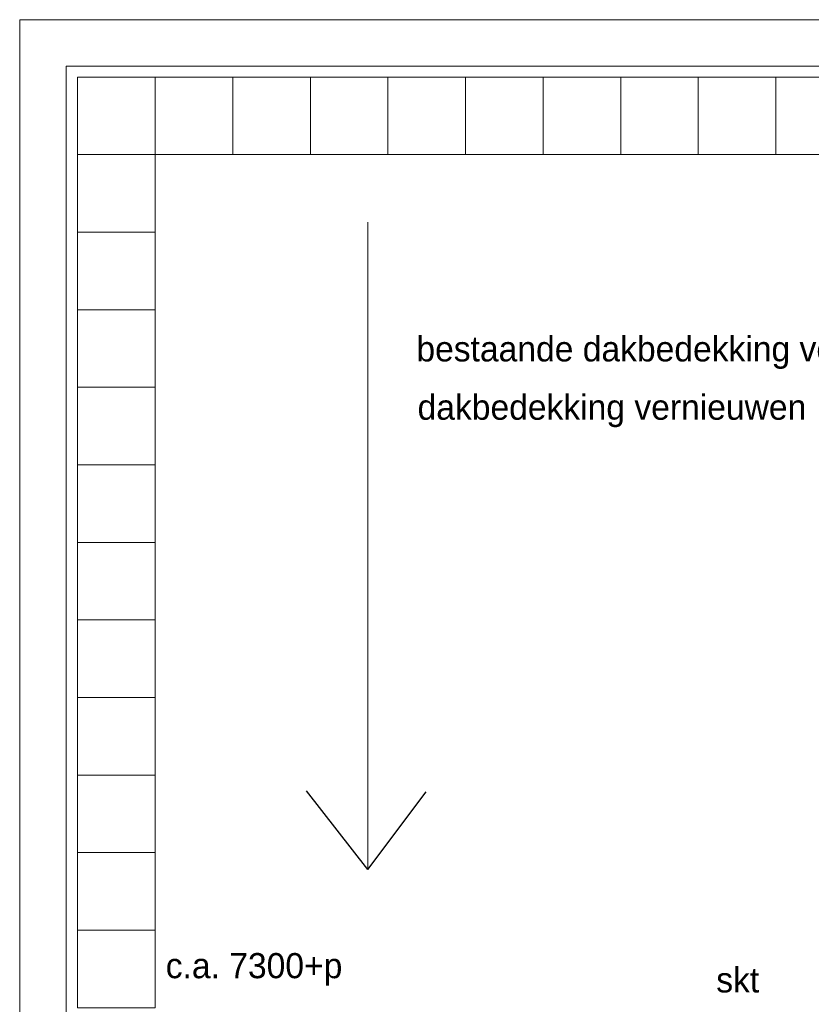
# Model space of a CAD drawing. Header units: millimetres. Extents: x -526411 to -400573, y 47353 to 130199.
# Tile 380 of 543: x -486053 to -480952, y 109118 to 115465. Entities that reach past the tile are written whole.
import ezdxf

# ---------------------------------------------------------------- set-up
doc = ezdxf.new("R2010")
doc.units = ezdxf.units.MM
doc.layers.add('01_ALGEMEEN', color=7, linetype='Continuous', lineweight=18)
doc.layers.add('m-pg-03_AI_dwg', color=8, linetype='Continuous', lineweight=18)
doc.styles.add('Frutiger', font='Frutrg__0.ttf', dxfattribs={"height": 7.29503})

# ---------------------------------------------------------------- blocks, each defined once
blk = doc.blocks.new('m-pg-03_AI_dwg_block 2010-640977-3e Verdieping - Percelen telling LI')
at = {"layer": '01_ALGEMEEN', "color": 133, "flags": 128}
blk.add_lwpolyline([(-526.95, 1350.36), (-910.82, 1350.36), (-910.82, 776.73), (-758.73, 776.73)], dxfattribs=at)
blk = doc.blocks.new('m-pg-03_AI_dwg_block 2011-640978-3e Verdieping - Percelen telling LI')
at = {"layer": '01_ALGEMEEN', "color": 133, "flags": 128}
blk.add_lwpolyline([(-532.42, 1336.85), (-897.31, 1336.85), (-897.31, 790.24), (-753.26, 790.24)], dxfattribs=at)
blk = doc.blocks.new('m-pg-03_AI_dwg_block 2013-640979-3e Verdieping - Percelen telling LI')
at = {"layer": '01_ALGEMEEN', "color": 213, "lineweight": 13}
blk.add_line((-809.82, 1291.61), (-809.82, 1103.63), dxfattribs=at)
blk = doc.blocks.new('m-pg-03_AI_dwg_block 2014-640980-3e Verdieping - Percelen telling LI')
at = {"layer": '01_ALGEMEEN', "color": 253, "lineweight": 25}
blk.add_line((-809.82, 1103.63), (-827.58, 1126.51), dxfattribs=at)
blk = doc.blocks.new('m-pg-03_AI_dwg_block 2015-640981-3e Verdieping - Percelen telling LI')
at = {"layer": '01_ALGEMEEN', "color": 253, "lineweight": 25}
blk.add_line((-809.82, 1103.63), (-792.85, 1126.21), dxfattribs=at)
blk = doc.blocks.new('m-pg-03_AI_dwg_block 2012-640982-3e Verdieping - Percelen telling LI')
for name in ['m-pg-03_AI_dwg_block 2013-640979-3e Verdieping - Percelen telling LI', 'm-pg-03_AI_dwg_block 2014-640980-3e Verdieping - Percelen telling LI', 'm-pg-03_AI_dwg_block 2015-640981-3e Verdieping - Percelen telling LI']:
    blk.add_blockref(name, (0, 0))
blk = doc.blocks.new('m-pg-03_AI_dwg_block 2161-641128-3e Verdieping - Percelen telling LI')
at = {"layer": '01_ALGEMEEN', "insert": (-868.44, 1079.41), "char_height": 7.295, "width": 64.6329, "attachment_point": 1, "line_spacing_factor": 1.017696, "style": 'Frutiger'}
blk.add_mtext('c.a. 7300+p', dxfattribs=at)
blk = doc.blocks.new('m-pg-03_AI_dwg_block 2175-641142-3e Verdieping - Percelen telling LI')
at = {"layer": '01_ALGEMEEN', "insert": (-708.68, 1075.27), "char_height": 7.295, "width": 16.4222, "attachment_point": 1, "line_spacing_factor": 1.017696, "style": 'Frutiger'}
blk.add_mtext('skt', dxfattribs=at)
blk = doc.blocks.new('m-pg-03_AI_dwg_block 2180-641147-3e Verdieping - Percelen telling LI')
at = {"layer": '01_ALGEMEEN', "char_height": 7.295, "attachment_point": 1, "line_spacing_factor": 1.017696, "style": 'Frutiger'}
for s, insert, width in [('bestaande dakbedekking verwijderen,', (-795.7, 1258.46), 219.4703), ('dakbedekking vernieuwen', (-795.36, 1241.53), 152.6087)]:
    blk.add_mtext(s, dxfattribs=dict(at, insert=insert, width=width))
blk = doc.blocks.new('m-pg-03_AI_dwg_block 2005-641148-3e Verdieping - Percelen telling LI')
for name in ['m-pg-03_AI_dwg_block 2010-640977-3e Verdieping - Percelen telling LI', 'm-pg-03_AI_dwg_block 2011-640978-3e Verdieping - Percelen telling LI', 'm-pg-03_AI_dwg_block 2012-640982-3e Verdieping - Percelen telling LI', 'm-pg-03_AI_dwg_block 2180-641147-3e Verdieping - Percelen telling LI', 'm-pg-03_AI_dwg_block 2161-641128-3e Verdieping - Percelen telling LI', 'm-pg-03_AI_dwg_block 2175-641142-3e Verdieping - Percelen telling LI']:
    blk.add_blockref(name, (0, 0))
blk = doc.blocks.new('m-pg-03_AI_dwg_block 2-641149-3e Verdieping - Percelen telling LI')
blk.add_blockref('m-pg-03_AI_dwg_block 2005-641148-3e Verdieping - Percelen telling LI', (0, 0))
blk = doc.blocks.new('m-pg-03_AI_dwg_block 3523-642491-3e Verdieping - Percelen telling LI')
at = {"layer": '01_ALGEMEEN', "color": 9, "lineweight": 9, "flags": 128}
blk.add_lwpolyline([(-871.51, 1333.72), (-894.02, 1333.72), (-894.02, 1311.21), (-871.51, 1311.21)], close=True, dxfattribs=at)
blk = doc.blocks.new('m-pg-03_AI_dwg_block 3522-642492-3e Verdieping - Percelen telling LI')
blk.add_blockref('m-pg-03_AI_dwg_block 3523-642491-3e Verdieping - Percelen telling LI', (0, 0))
blk = doc.blocks.new('m-pg-03_AI_dwg_block 3525-642493-3e Verdieping - Percelen telling LI')
at = {"layer": '01_ALGEMEEN', "color": 9, "lineweight": 9, "flags": 128}
blk.add_lwpolyline([(-871.51, 1311.21), (-894.02, 1311.21), (-894.02, 1288.69), (-871.51, 1288.69)], close=True, dxfattribs=at)
blk = doc.blocks.new('m-pg-03_AI_dwg_block 3524-642494-3e Verdieping - Percelen telling LI')
blk.add_blockref('m-pg-03_AI_dwg_block 3525-642493-3e Verdieping - Percelen telling LI', (0, 0))
blk = doc.blocks.new('m-pg-03_AI_dwg_block 3527-642495-3e Verdieping - Percelen telling LI')
at = {"layer": '01_ALGEMEEN', "color": 9, "lineweight": 9, "flags": 128}
blk.add_lwpolyline([(-871.51, 1288.69), (-894.02, 1288.69), (-894.02, 1266.18), (-871.51, 1266.18)], close=True, dxfattribs=at)
blk = doc.blocks.new('m-pg-03_AI_dwg_block 3526-642496-3e Verdieping - Percelen telling LI')
blk.add_blockref('m-pg-03_AI_dwg_block 3527-642495-3e Verdieping - Percelen telling LI', (0, 0))
blk = doc.blocks.new('m-pg-03_AI_dwg_block 3529-642497-3e Verdieping - Percelen telling LI')
at = {"layer": '01_ALGEMEEN', "color": 9, "lineweight": 9, "flags": 128}
blk.add_lwpolyline([(-871.51, 1266.18), (-894.02, 1266.18), (-894.02, 1243.66), (-871.51, 1243.66)], close=True, dxfattribs=at)
blk = doc.blocks.new('m-pg-03_AI_dwg_block 3528-642498-3e Verdieping - Percelen telling LI')
blk.add_blockref('m-pg-03_AI_dwg_block 3529-642497-3e Verdieping - Percelen telling LI', (0, 0))
blk = doc.blocks.new('m-pg-03_AI_dwg_block 3531-642499-3e Verdieping - Percelen telling LI')
at = {"layer": '01_ALGEMEEN', "color": 9, "lineweight": 9, "flags": 128}
blk.add_lwpolyline([(-871.51, 1243.66), (-894.02, 1243.66), (-894.02, 1221.14), (-871.51, 1221.14)], close=True, dxfattribs=at)
blk = doc.blocks.new('m-pg-03_AI_dwg_block 3530-642500-3e Verdieping - Percelen telling LI')
blk.add_blockref('m-pg-03_AI_dwg_block 3531-642499-3e Verdieping - Percelen telling LI', (0, 0))
blk = doc.blocks.new('m-pg-03_AI_dwg_block 3533-642501-3e Verdieping - Percelen telling LI')
at = {"layer": '01_ALGEMEEN', "color": 9, "lineweight": 9, "flags": 128}
blk.add_lwpolyline([(-871.51, 1221.14), (-894.02, 1221.14), (-894.02, 1198.63), (-871.51, 1198.63)], close=True, dxfattribs=at)
blk = doc.blocks.new('m-pg-03_AI_dwg_block 3532-642502-3e Verdieping - Percelen telling LI')
blk.add_blockref('m-pg-03_AI_dwg_block 3533-642501-3e Verdieping - Percelen telling LI', (0, 0))
blk = doc.blocks.new('m-pg-03_AI_dwg_block 3535-642503-3e Verdieping - Percelen telling LI')
at = {"layer": '01_ALGEMEEN', "color": 9, "lineweight": 9, "flags": 128}
blk.add_lwpolyline([(-871.51, 1198.63), (-894.02, 1198.63), (-894.02, 1176.11), (-871.51, 1176.11)], close=True, dxfattribs=at)
blk = doc.blocks.new('m-pg-03_AI_dwg_block 3534-642504-3e Verdieping - Percelen telling LI')
blk.add_blockref('m-pg-03_AI_dwg_block 3535-642503-3e Verdieping - Percelen telling LI', (0, 0))
blk = doc.blocks.new('m-pg-03_AI_dwg_block 3537-642505-3e Verdieping - Percelen telling LI')
at = {"layer": '01_ALGEMEEN', "color": 9, "lineweight": 9, "flags": 128}
blk.add_lwpolyline([(-871.51, 1176.11), (-894.02, 1176.11), (-894.02, 1153.6), (-871.51, 1153.6)], close=True, dxfattribs=at)
blk = doc.blocks.new('m-pg-03_AI_dwg_block 3536-642506-3e Verdieping - Percelen telling LI')
blk.add_blockref('m-pg-03_AI_dwg_block 3537-642505-3e Verdieping - Percelen telling LI', (0, 0))
blk = doc.blocks.new('m-pg-03_AI_dwg_block 3539-642507-3e Verdieping - Percelen telling LI')
at = {"layer": '01_ALGEMEEN', "color": 9, "lineweight": 9, "flags": 128}
blk.add_lwpolyline([(-871.51, 1153.6), (-894.02, 1153.6), (-894.02, 1131.08), (-871.51, 1131.08)], close=True, dxfattribs=at)
blk = doc.blocks.new('m-pg-03_AI_dwg_block 3538-642508-3e Verdieping - Percelen telling LI')
blk.add_blockref('m-pg-03_AI_dwg_block 3539-642507-3e Verdieping - Percelen telling LI', (0, 0))
blk = doc.blocks.new('m-pg-03_AI_dwg_block 3541-642509-3e Verdieping - Percelen telling LI')
at = {"layer": '01_ALGEMEEN', "color": 9, "lineweight": 9, "flags": 128}
blk.add_lwpolyline([(-871.51, 1131.08), (-894.02, 1131.08), (-894.02, 1108.57), (-871.51, 1108.57)], close=True, dxfattribs=at)
blk = doc.blocks.new('m-pg-03_AI_dwg_block 3540-642510-3e Verdieping - Percelen telling LI')
blk.add_blockref('m-pg-03_AI_dwg_block 3541-642509-3e Verdieping - Percelen telling LI', (0, 0))
blk = doc.blocks.new('m-pg-03_AI_dwg_block 3543-642511-3e Verdieping - Percelen telling LI')
at = {"layer": '01_ALGEMEEN', "color": 9, "lineweight": 9, "flags": 128}
blk.add_lwpolyline([(-871.51, 1108.57), (-894.02, 1108.57), (-894.02, 1086.05), (-871.51, 1086.05)], close=True, dxfattribs=at)
blk = doc.blocks.new('m-pg-03_AI_dwg_block 3542-642512-3e Verdieping - Percelen telling LI')
blk.add_blockref('m-pg-03_AI_dwg_block 3543-642511-3e Verdieping - Percelen telling LI', (0, 0))
blk = doc.blocks.new('m-pg-03_AI_dwg_block 3545-642513-3e Verdieping - Percelen telling LI')
at = {"layer": '01_ALGEMEEN', "color": 9, "lineweight": 9, "flags": 128}
blk.add_lwpolyline([(-871.51, 1086.05), (-894.02, 1086.05), (-894.02, 1063.54), (-871.51, 1063.54)], close=True, dxfattribs=at)
blk = doc.blocks.new('m-pg-03_AI_dwg_block 3544-642514-3e Verdieping - Percelen telling LI')
blk.add_blockref('m-pg-03_AI_dwg_block 3545-642513-3e Verdieping - Percelen telling LI', (0, 0))
blk = doc.blocks.new('m-pg-03_AI_dwg_block 3581-642549-3e Verdieping - Percelen telling LI')
at = {"layer": '01_ALGEMEEN', "color": 9, "lineweight": 9, "flags": 128}
blk.add_lwpolyline([(-848.99, 1333.72), (-871.51, 1333.72), (-871.51, 1311.21), (-848.99, 1311.21)], close=True, dxfattribs=at)
blk = doc.blocks.new('m-pg-03_AI_dwg_block 3580-642550-3e Verdieping - Percelen telling LI')
blk.add_blockref('m-pg-03_AI_dwg_block 3581-642549-3e Verdieping - Percelen telling LI', (0, 0))
blk = doc.blocks.new('m-pg-03_AI_dwg_block 3583-642551-3e Verdieping - Percelen telling LI')
at = {"layer": '01_ALGEMEEN', "color": 9, "lineweight": 9, "flags": 128}
blk.add_lwpolyline([(-826.48, 1333.72), (-848.99, 1333.72), (-848.99, 1311.21), (-826.48, 1311.21)], close=True, dxfattribs=at)
blk = doc.blocks.new('m-pg-03_AI_dwg_block 3582-642552-3e Verdieping - Percelen telling LI')
blk.add_blockref('m-pg-03_AI_dwg_block 3583-642551-3e Verdieping - Percelen telling LI', (0, 0))
blk = doc.blocks.new('m-pg-03_AI_dwg_block 3585-642553-3e Verdieping - Percelen telling LI')
at = {"layer": '01_ALGEMEEN', "color": 9, "lineweight": 9, "flags": 128}
blk.add_lwpolyline([(-803.96, 1333.72), (-826.48, 1333.72), (-826.48, 1311.21), (-803.96, 1311.21)], close=True, dxfattribs=at)
blk = doc.blocks.new('m-pg-03_AI_dwg_block 3584-642554-3e Verdieping - Percelen telling LI')
blk.add_blockref('m-pg-03_AI_dwg_block 3585-642553-3e Verdieping - Percelen telling LI', (0, 0))
blk = doc.blocks.new('m-pg-03_AI_dwg_block 3587-642555-3e Verdieping - Percelen telling LI')
at = {"layer": '01_ALGEMEEN', "color": 9, "lineweight": 9, "flags": 128}
blk.add_lwpolyline([(-781.45, 1333.72), (-803.96, 1333.72), (-803.96, 1311.21), (-781.45, 1311.21)], close=True, dxfattribs=at)
blk = doc.blocks.new('m-pg-03_AI_dwg_block 3586-642556-3e Verdieping - Percelen telling LI')
blk.add_blockref('m-pg-03_AI_dwg_block 3587-642555-3e Verdieping - Percelen telling LI', (0, 0))
blk = doc.blocks.new('m-pg-03_AI_dwg_block 3589-642557-3e Verdieping - Percelen telling LI')
at = {"layer": '01_ALGEMEEN', "color": 9, "lineweight": 9, "flags": 128}
blk.add_lwpolyline([(-758.93, 1333.72), (-781.45, 1333.72), (-781.45, 1311.21), (-758.93, 1311.21)], close=True, dxfattribs=at)
blk = doc.blocks.new('m-pg-03_AI_dwg_block 3588-642558-3e Verdieping - Percelen telling LI')
blk.add_blockref('m-pg-03_AI_dwg_block 3589-642557-3e Verdieping - Percelen telling LI', (0, 0))
blk = doc.blocks.new('m-pg-03_AI_dwg_block 3591-642559-3e Verdieping - Percelen telling LI')
at = {"layer": '01_ALGEMEEN', "color": 9, "lineweight": 9, "flags": 128}
blk.add_lwpolyline([(-736.42, 1333.72), (-758.93, 1333.72), (-758.93, 1311.21), (-736.42, 1311.21)], close=True, dxfattribs=at)
blk = doc.blocks.new('m-pg-03_AI_dwg_block 3590-642560-3e Verdieping - Percelen telling LI')
blk.add_blockref('m-pg-03_AI_dwg_block 3591-642559-3e Verdieping - Percelen telling LI', (0, 0))
blk = doc.blocks.new('m-pg-03_AI_dwg_block 3593-642561-3e Verdieping - Percelen telling LI')
at = {"layer": '01_ALGEMEEN', "color": 9, "lineweight": 9, "flags": 128}
blk.add_lwpolyline([(-713.9, 1333.72), (-736.42, 1333.72), (-736.42, 1311.21), (-713.9, 1311.21)], close=True, dxfattribs=at)
blk = doc.blocks.new('m-pg-03_AI_dwg_block 3592-642562-3e Verdieping - Percelen telling LI')
blk.add_blockref('m-pg-03_AI_dwg_block 3593-642561-3e Verdieping - Percelen telling LI', (0, 0))
blk = doc.blocks.new('m-pg-03_AI_dwg_block 3595-642563-3e Verdieping - Percelen telling LI')
at = {"layer": '01_ALGEMEEN', "color": 9, "lineweight": 9, "flags": 128}
blk.add_lwpolyline([(-691.38, 1333.72), (-713.9, 1333.72), (-713.9, 1311.21), (-691.38, 1311.21)], close=True, dxfattribs=at)
blk = doc.blocks.new('m-pg-03_AI_dwg_block 3594-642564-3e Verdieping - Percelen telling LI')
blk.add_blockref('m-pg-03_AI_dwg_block 3595-642563-3e Verdieping - Percelen telling LI', (0, 0))
blk = doc.blocks.new('m-pg-03_AI_dwg_block 3597-642565-3e Verdieping - Percelen telling LI')
at = {"layer": '01_ALGEMEEN', "color": 9, "lineweight": 9, "flags": 128}
blk.add_lwpolyline([(-668.87, 1333.72), (-691.38, 1333.72), (-691.38, 1311.21), (-668.87, 1311.21)], close=True, dxfattribs=at)
blk = doc.blocks.new('m-pg-03_AI_dwg_block 3596-642566-3e Verdieping - Percelen telling LI')
blk.add_blockref('m-pg-03_AI_dwg_block 3597-642565-3e Verdieping - Percelen telling LI', (0, 0))
blk = doc.blocks.new('m-pg-03_AI_dwg-638970-3e Verdieping - Percelen telling LI')
for name in ['m-pg-03_AI_dwg_block 2-641149-3e Verdieping - Percelen telling LI', 'm-pg-03_AI_dwg_block 3522-642492-3e Verdieping - Percelen telling LI', 'm-pg-03_AI_dwg_block 3580-642550-3e Verdieping - Percelen telling LI', 'm-pg-03_AI_dwg_block 3582-642552-3e Verdieping - Percelen telling LI', 'm-pg-03_AI_dwg_block 3584-642554-3e Verdieping - Percelen telling LI', 'm-pg-03_AI_dwg_block 3586-642556-3e Verdieping - Percelen telling LI', 'm-pg-03_AI_dwg_block 3588-642558-3e Verdieping - Percelen telling LI', 'm-pg-03_AI_dwg_block 3590-642560-3e Verdieping - Percelen telling LI', 'm-pg-03_AI_dwg_block 3592-642562-3e Verdieping - Percelen telling LI', 'm-pg-03_AI_dwg_block 3594-642564-3e Verdieping - Percelen telling LI', 'm-pg-03_AI_dwg_block 3596-642566-3e Verdieping - Percelen telling LI', 'm-pg-03_AI_dwg_block 3524-642494-3e Verdieping - Percelen telling LI', 'm-pg-03_AI_dwg_block 3526-642496-3e Verdieping - Percelen telling LI', 'm-pg-03_AI_dwg_block 3528-642498-3e Verdieping - Percelen telling LI', 'm-pg-03_AI_dwg_block 3530-642500-3e Verdieping - Percelen telling LI', 'm-pg-03_AI_dwg_block 3532-642502-3e Verdieping - Percelen telling LI', 'm-pg-03_AI_dwg_block 3534-642504-3e Verdieping - Percelen telling LI', 'm-pg-03_AI_dwg_block 3536-642506-3e Verdieping - Percelen telling LI', 'm-pg-03_AI_dwg_block 3538-642508-3e Verdieping - Percelen telling LI', 'm-pg-03_AI_dwg_block 3540-642510-3e Verdieping - Percelen telling LI', 'm-pg-03_AI_dwg_block 3542-642512-3e Verdieping - Percelen telling LI', 'm-pg-03_AI_dwg_block 3544-642514-3e Verdieping - Percelen telling LI']:
    blk.add_blockref(name, (0, 0))

msp = doc.modelspace()

# ---------------------------------------------------------------- block references
at = {"layer": 'm-pg-03_AI_dwg', "color": 133, "xscale": 22.2068924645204, "yscale": 22.2068924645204, "zscale": 22.2068924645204}
msp.add_blockref('m-pg-03_AI_dwg-638970-3e Verdieping - Percelen telling LI', (-465826.5, 85478), dxfattribs=at)

doc.saveas('drawing.dxf')
